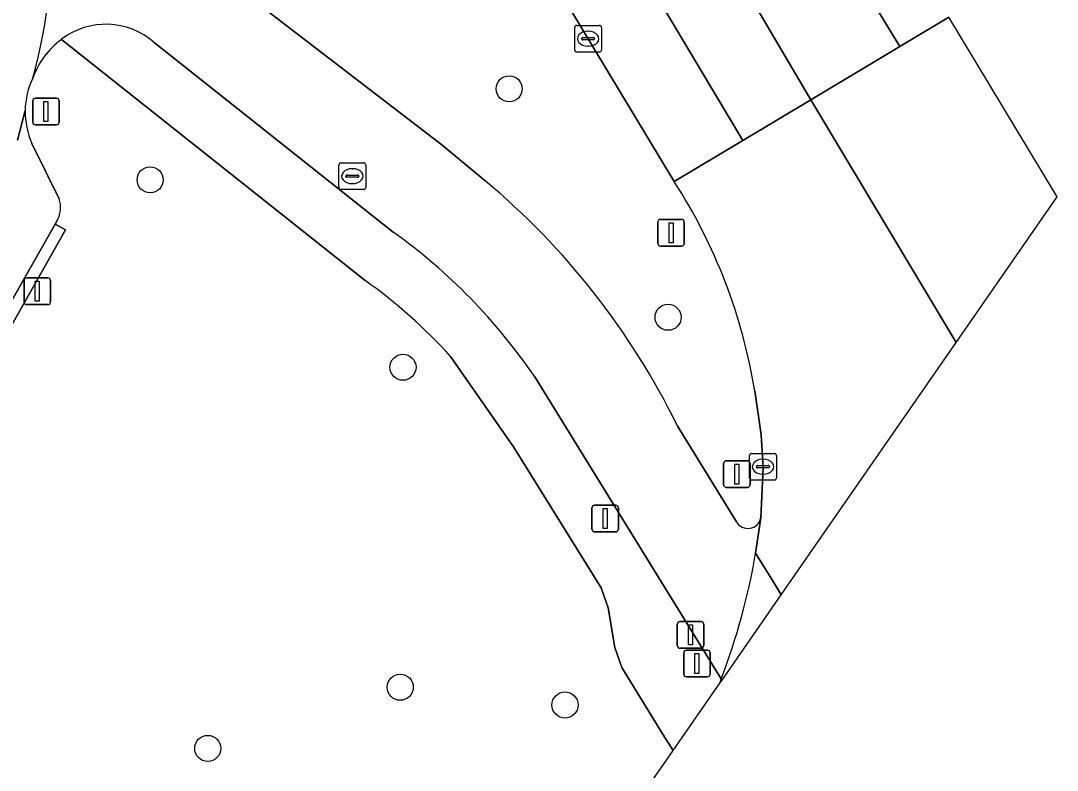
# Model space of a CAD drawing. Extents: x 157692 to 159674, y 381452 to 383291.
# Drawn here: x 159634.96 to 159673.82, y 382502.15 to 382530.25 of the extents above; entities that cross this region are included whole.
import ezdxf

# ---------------------------------------------------------------- set-up
doc = ezdxf.new("R2010")
doc.units = 0
for name, color, linetype in [('IMGEO_Berm_groen', 7, 'Continuous'), ('IMGEO_Boom', 7, 'Continuous'), ('IMGEO_Drukknoppaal', 7, 'Continuous'), ('IMGEO_Fietspad_gesloten', 7, 'Continuous'), ('IMGEO_Kolk', 7, 'Continuous'), ('IMGEO_Lichtmast', 7, 'Continuous'), ('IMGEO_Parkeervlak_open', 7, 'Continuous'), ('IMGEO_Portaal', 7, 'Continuous'), ('IMGEO_Rijbaan_lokaal_open', 7, 'Continuous'), ('IMGEO_Rijbaan_regionaal_gesloten', 7, 'Continuous'), ('IMGEO_Rioolput', 7, 'Continuous'), ('IMGEO_Verkeersbordpaal', 7, 'Continuous'), ('IMGEO_Verkeerseiland_open', 7, 'Continuous'), ('IMGEO_Verkeersregelinstallatiepaal', 7, 'Continuous'), ('IMGEO_Voetpad_open', 7, 'Continuous')]:
    doc.layers.add(name, color=color, linetype=linetype)

msp = doc.modelspace()

# ---------------------------------------------------------------- linework, layer by layer
at = {"layer": 'IMGEO_Berm_groen'}
for points in [[(159659.458, 382524.223), (159649.911, 382540.061), (159645.769, 382547.209)], [(159635.932, 382538.931), (159636.144, 382536.811), (159643.136, 382531.444), (159644.705, 382532.336), (159643.679, 382534.243), (159645.728, 382535.345), (159647.029, 382532.926), (159643.659, 382531.042), (159650.752, 382525.598), (159652.36, 382524.265)], [(159647.874, 382520.509), (159636.491, 382529.551)], [(159635.375, 382525.644), (159636.411, 382523.571)], [(159636.347, 382522.791), (159636.259, 382522.623), (159636.646, 382522.412), (159634.676, 382518.937), (159622.038, 382498.907), (159617.016, 382491.036), (159616.67, 382491.324)], [(159656.145, 382498.172), (159659.417, 382502.889), (159659.05, 382503.484), (159657.497, 382506.001), (159657.229, 382506.759), (159656.985, 382508.242), (159656.716, 382508.993), (159653.436, 382514.281), (159651.074, 382517.668)], [(159662.708, 382511.61), (159662.789, 382513.505), (159662.724, 382514.723), (159662.479, 382516.377)], [(159659.572, 382515.082), (159661.791, 382511.46)]]:
    msp.add_lwpolyline(points, dxfattribs=at)
for centre, radius, start, end in [((159638.342, 382527.058), 3.105, 126.5903, 160.3935), ((159638.069, 382526.825), 2.943, 154.3207, 178.8093), ((159638.668, 382526.947), 3.542, 180.9929, 201.5915), ((159634.286, 382502.647), 28.178, 26.1871, 50.1026), ((159642.151, 382513.055), 20.597, 9.2822, 32.8349), ((159635.416, 382523.26), 1.042, 333.2605, 17.3581), ((159636.631, 382504.623), 19.462, 42.0893, 54.7126), ((159662.219, 382511.719), 0.501, 211.169, 347.4109)]:
    msp.add_arc(centre, radius, start, end, dxfattribs=at)
at = {"layer": 'IMGEO_Boom'}
for centre in [(159653.273, 382527.697), (159639.814, 382524.285), (159659.229, 382519.134), (159649.292, 382517.26), (159649.19, 382505.267), (159655.366, 382504.6), (159641.974, 382502.973)]:
    msp.add_circle(centre, 0.489, dxfattribs=at)
at = {"layer": 'IMGEO_Drukknoppaal'}
for p, q in [((159659.575, 382506.829), (159659.575, 382507.629)), ((159659.575, 382507.629), (159659.575, 382506.829)), ((159659.675, 382507.729), (159660.465, 382507.729)), ((159660.465, 382507.729), (159659.675, 382507.729)), ((159660.565, 382507.629), (159660.565, 382506.829)), ((159660.565, 382506.829), (159660.565, 382507.629)), ((159660.465, 382506.729), (159659.675, 382506.729)), ((159659.675, 382506.729), (159660.465, 382506.729))]:
    msp.add_line(p, q, dxfattribs=at)
msp.add_lwpolyline([(159659.995, 382507.604), (159660.145, 382507.604), (159660.145, 382506.854), (159659.995, 382506.854), (159659.995, 382507.604)], dxfattribs=at)
for centre, start, end in [((159659.675, 382507.629), 90, 180), ((159659.675, 382507.629), 90, 180), ((159660.465, 382507.629), 0, 90), ((159660.465, 382507.629), 360, 90), ((159659.675, 382506.829), 180, 270), ((159659.675, 382506.829), 180, 270), ((159660.465, 382506.829), 270, 0), ((159660.465, 382506.829), 270, 0)]:
    msp.add_arc(centre, 0.1, start, end, dxfattribs=at)
at = {"layer": 'IMGEO_Fietspad_gesloten'}
for points in [[(159652.36, 382524.265), (159650.752, 382525.598), (159643.659, 382531.042), (159643.136, 382531.444), (159636.144, 382536.811), (159636.184, 382534.881)], [(159639.962, 382529.435), (159648.927, 382522.329)], [(159654.235, 382516.901), (159660.895, 382506.111), (159661.222, 382505.582)], [(159661.791, 382511.46), (159659.572, 382515.082)], [(159662.512, 382510.288), (159662.708, 382511.61)], [(159661.252, 382505.534), (159663.469, 382508.732), (159663.127, 382509.288), (159662.512, 382510.288)], [(159661.222, 382505.582), (159661.252, 382505.534)]]:
    msp.add_lwpolyline(points, dxfattribs=at)
for centre, radius, start, end in [((159613.525, 382534.01), 22.676, 344.8922, 2.2012), ((159638.156, 382527.374), 2.741, 48.7682, 127.4036), ((159638.342, 382527.058), 3.105, 126.5903, 160.3935), ((159634.286, 382502.647), 28.178, 26.1871, 50.1026), ((159636.201, 382504.575), 21.843, 34.3518, 54.3674), ((159662.219, 382511.719), 0.501, 211.169, 347.4109), ((159638.071, 382514.458), 24.794, 339.0236, 350.3179), ((159638.071, 382514.458), 24.794, 339.0236, 350.3179)]:
    msp.add_arc(centre, radius, start, end, dxfattribs=at)
at = {"layer": 'IMGEO_Kolk'}
for p, q in [((159655.731, 382529.148), (159655.731, 382530)), ((159655.806, 382530.074), (159656.658, 382530.074)), ((159656.219, 382529.854), (159656.244, 382529.854)), ((159656.732, 382530), (159656.732, 382529.148)), ((159655.99, 382529.568), (159655.99, 382529.58)), ((159656.428, 382529.531), (159656.03, 382529.531)), ((159656.033, 382529.617), (159656.431, 382529.617)), ((159656.474, 382529.58), (159656.474, 382529.568)), ((159656.658, 382529.074), (159655.806, 382529.074)), ((159656.242, 382529.294), (159656.217, 382529.294)), ((159662.287, 382513.104), (159662.287, 382513.956)), ((159662.362, 382514.03), (159663.214, 382514.03)), ((159663.288, 382513.956), (159663.288, 382513.104)), ((159662.546, 382513.524), (159662.546, 382513.536)), ((159662.984, 382513.487), (159662.586, 382513.487)), ((159662.589, 382513.573), (159662.987, 382513.573)), ((159662.775, 382513.81), (159662.8, 382513.81)), ((159663.03, 382513.536), (159663.03, 382513.524)), ((159662.798, 382513.25), (159662.773, 382513.25)), ((159663.214, 382513.03), (159662.362, 382513.03))]:
    msp.add_line(p, q, dxfattribs=at)
for points in [[(159655.731, 382529.148), (159655.731, 382530)], [(159655.806, 382530.074), (159656.658, 382530.074)], [(159656.732, 382530), (159656.732, 382529.148)], [(159656.658, 382529.074), (159655.806, 382529.074)], [(159662.287, 382513.104), (159662.287, 382513.956)], [(159662.362, 382514.03), (159663.214, 382514.03)], [(159663.288, 382513.956), (159663.288, 382513.104)], [(159663.214, 382513.03), (159662.362, 382513.03)]]:
    msp.add_lwpolyline(points, dxfattribs=at)
for centre, radius, start, end in [((159655.808, 382529.998), 0.0765, 91.552, 178.448), ((159655.808, 382529.998), 0.0765, 91.552, 178.448), ((159656.656, 382529.998), 0.0765, 1.552, 88.448), ((159656.656, 382529.998), 0.0765, 1.552, 88.448), ((159656.03, 382529.577), 0.0403, 85.8775, 175.7526), ((159656.027, 382529.567), 0.0366, 178.938, 274.7102), ((159656.431, 382529.574), 0.043, 264.8664, 352.4533), ((159656.435, 382529.579), 0.0386, 1.7309, 96.639), ((159655.808, 382529.15), 0.0765, 181.552, 268.448), ((159655.808, 382529.15), 0.0765, 181.552, 268.448), ((159656.656, 382529.15), 0.0765, 271.552, 358.448), ((159656.656, 382529.15), 0.0765, 271.552, 358.448), ((159662.364, 382513.954), 0.0765, 91.552, 178.448), ((159662.364, 382513.954), 0.0765, 91.552, 178.448), ((159663.212, 382513.954), 0.0765, 1.552, 88.448), ((159663.212, 382513.954), 0.0765, 1.552, 88.448), ((159662.586, 382513.533), 0.0403, 85.8775, 175.7526), ((159662.583, 382513.523), 0.0366, 178.938, 274.7102), ((159662.987, 382513.53), 0.043, 264.8664, 352.4533), ((159662.991, 382513.535), 0.0386, 1.7309, 96.639), ((159662.364, 382513.106), 0.0765, 181.552, 268.448), ((159662.364, 382513.106), 0.0765, 181.552, 268.448), ((159663.212, 382513.106), 0.0765, 271.552, 358.448), ((159663.212, 382513.106), 0.0765, 271.552, 358.448)]:
    msp.add_arc(centre, radius, start, end, dxfattribs=at)
for centre, major_axis, ratio, start_param, end_param in [((159656.218, 382529.574), (-0.387, 0.002), 0.722429, 4.712389, 7.853982), ((159656.243, 382529.574), (-0.39, 0.002), 0.717154, 1.570796, 4.712389), ((159662.774, 382513.53), (-0.387, 0.002), 0.722429, 4.712389, 7.853982), ((159662.799, 382513.53), (-0.39, 0.002), 0.717154, 1.570796, 4.712389)]:
    msp.add_ellipse(centre, major_axis=major_axis, ratio=ratio, start_param=start_param, end_param=end_param, dxfattribs=at)
at = {"layer": 'IMGEO_Lichtmast'}
for p, q in [((159635.089, 382519.709), (159635.089, 382520.509)), ((159635.089, 382520.509), (159635.089, 382519.709)), ((159635.189, 382520.609), (159635.979, 382520.609)), ((159635.979, 382520.609), (159635.189, 382520.609)), ((159636.079, 382520.509), (159636.079, 382519.709)), ((159636.079, 382519.709), (159636.079, 382520.509)), ((159635.979, 382519.609), (159635.189, 382519.609)), ((159635.189, 382519.609), (159635.979, 382519.609)), ((159656.377, 382511.189), (159656.377, 382511.989)), ((159656.377, 382511.989), (159656.377, 382511.189)), ((159656.477, 382512.089), (159657.267, 382512.089)), ((159657.267, 382512.089), (159656.477, 382512.089)), ((159657.367, 382511.989), (159657.367, 382511.189)), ((159657.367, 382511.189), (159657.367, 382511.989)), ((159657.267, 382511.089), (159656.477, 382511.089)), ((159656.477, 382511.089), (159657.267, 382511.089))]:
    msp.add_line(p, q, dxfattribs=at)
for points in [[(159635.509, 382520.484), (159635.659, 382520.484), (159635.659, 382519.734), (159635.509, 382519.734), (159635.509, 382520.484)], [(159656.797, 382511.964), (159656.947, 382511.964), (159656.947, 382511.214), (159656.797, 382511.214), (159656.797, 382511.964)]]:
    msp.add_lwpolyline(points, dxfattribs=at)
for centre, start, end in [((159635.189, 382520.509), 90, 180), ((159635.189, 382520.509), 90, 180), ((159635.979, 382520.509), 0, 90), ((159635.979, 382520.509), 360, 90), ((159635.189, 382519.709), 180, 270), ((159635.189, 382519.709), 180, 270), ((159635.979, 382519.709), 270, 0), ((159635.979, 382519.709), 270, 0), ((159656.477, 382511.989), 90, 180), ((159656.477, 382511.989), 90, 180), ((159657.267, 382511.989), 0, 90), ((159657.267, 382511.989), 360, 90), ((159656.477, 382511.189), 180, 270), ((159656.477, 382511.189), 180, 270), ((159657.267, 382511.189), 270, 0), ((159657.267, 382511.189), 270, 0)]:
    msp.add_arc(centre, 0.1, start, end, dxfattribs=at)
at = {"layer": 'IMGEO_Parkeervlak_open'}
for points in [[(159635.127, 382526.886), (159634.839, 382525.768)], [(159636.411, 382523.571), (159635.375, 382525.644)], [(159616.67, 382491.324), (159621.668, 382499.146), (159634.369, 382519.302), (159636.259, 382522.623), (159636.347, 382522.791)]]:
    msp.add_lwpolyline(points, dxfattribs=at)
for centre, radius, start, end in [((159638.668, 382526.947), 3.542, 180.9929, 201.5915), ((159635.416, 382523.26), 1.042, 333.2605, 17.3581)]:
    msp.add_arc(centre, radius, start, end, dxfattribs=at)
at = {"layer": 'IMGEO_Portaal'}
for p, q in [((159661.313, 382512.855), (159661.313, 382513.655)), ((159661.313, 382513.655), (159661.313, 382512.855)), ((159661.413, 382513.755), (159662.203, 382513.755)), ((159662.203, 382513.755), (159661.413, 382513.755)), ((159662.303, 382513.655), (159662.303, 382512.855)), ((159662.303, 382512.855), (159662.303, 382513.655)), ((159662.203, 382512.755), (159661.413, 382512.755)), ((159661.413, 382512.755), (159662.203, 382512.755))]:
    msp.add_line(p, q, dxfattribs=at)
msp.add_lwpolyline([(159661.733, 382513.63), (159661.883, 382513.63), (159661.883, 382512.88), (159661.733, 382512.88), (159661.733, 382513.63)], dxfattribs=at)
for centre, start, end in [((159661.413, 382513.655), 90, 180), ((159661.413, 382513.655), 90, 180), ((159662.203, 382513.655), 0, 90), ((159662.203, 382513.655), 360, 90), ((159661.413, 382512.855), 180, 270), ((159661.413, 382512.855), 180, 270), ((159662.203, 382512.855), 270, 0), ((159662.203, 382512.855), 270, 0)]:
    msp.add_arc(centre, 0.1, start, end, dxfattribs=at)
at = {"layer": 'IMGEO_Rijbaan_lokaal_open'}
msp.add_lwpolyline([(159634.839, 382525.768), (159635.127, 382526.886)], dxfattribs=at)
for centre, radius, start, end in [((159613.525, 382534.01), 22.676, 344.8922, 2.2012), ((159638.069, 382526.825), 2.943, 154.3207, 178.8093)]:
    msp.add_arc(centre, radius, start, end, dxfattribs=at)
at = {"layer": 'IMGEO_Rijbaan_regionaal_gesloten'}
for points in [[(159597.869, 382683.125), (159602.921, 382667.945), (159606.716, 382656.538), (159609.329, 382649.007), (159612.083, 382641.419), (159613.424, 382637.724), (159616.322, 382630.221), (159619.323, 382622.758), (159622.455, 382615.349), (159625.525, 382608.084), (159628.898, 382600.676), (159632.369, 382593.466), (159635.792, 382586.355), (159639.468, 382579.307), (159643.143, 382572.258), (159646.972, 382565.293), (159650.802, 382558.327), (159654.825, 382551.315), (159658.807, 382544.374), (159662.901, 382537.5), (159667.912, 382529.278), (159669.759, 382530.382)], [(159645.769, 382547.209), (159649.911, 382540.061), (159659.458, 382524.223), (159662.032, 382525.762), (159657.276, 382533.744), (159652.995, 382540.928), (159649.051, 382547.721), (159645.079, 382554.692), (159641.363, 382561.486), (159637.395, 382568.85), (159633.697, 382575.811), (159630.014, 382583.081), (159626.331, 382590.351), (159622.809, 382597.7), (159619.415, 382605.254), (159616.228, 382612.617), (159613.098, 382620.178), (159611.542, 382624.054), (159608.078, 382632.057)], [(159641.363, 382561.486), (159645.079, 382554.692), (159649.051, 382547.721), (159652.995, 382540.928), (159657.276, 382533.744), (159662.032, 382525.762), (159664.586, 382527.289), (159663.591, 382528.952), (159655.391, 382542.89), (159653.613, 382545.952), (159649.606, 382552.852), (159645.849, 382559.657)], [(159645.849, 382559.657), (159649.606, 382552.852), (159653.613, 382545.952), (159655.391, 382542.89), (159663.591, 382528.952), (159664.586, 382527.289), (159667.912, 382529.278), (159662.901, 382537.5), (159658.807, 382544.374), (159654.825, 382551.315), (159650.802, 382558.327)], [(159670.032, 382518.194), (159673.818, 382523.653), (159669.759, 382530.382), (159667.912, 382529.278), (159664.586, 382527.289), (159670.032, 382518.194)], [(159670.032, 382518.194), (159664.586, 382527.289), (159662.032, 382525.762), (159659.458, 382524.223)], [(159662.479, 382516.377), (159662.724, 382514.723), (159662.789, 382513.505), (159662.708, 382511.61), (159662.512, 382510.288), (159663.127, 382509.288), (159663.469, 382508.732), (159670.032, 382518.194)], [(159661.17, 382505.416), (159661.252, 382505.534), (159661.222, 382505.582)]]:
    msp.add_lwpolyline(points, dxfattribs=at)
for centre, radius, start, end in [((159642.151, 382513.055), 20.597, 9.2822, 32.8349), ((159647.711, 382509.761), 14.143, 342.1083, 342.8132)]:
    msp.add_arc(centre, radius, start, end, dxfattribs=at)
at = {"layer": 'IMGEO_Rioolput'}
for p, q in [((159646.894, 382523.996), (159646.894, 382524.848)), ((159646.969, 382524.922), (159647.821, 382524.922)), ((159647.895, 382524.848), (159647.895, 382523.996)), ((159647.153, 382524.416), (159647.153, 382524.428)), ((159647.591, 382524.379), (159647.193, 382524.379)), ((159647.196, 382524.465), (159647.594, 382524.465)), ((159647.382, 382524.702), (159647.407, 382524.702)), ((159647.637, 382524.428), (159647.637, 382524.416)), ((159647.405, 382524.142), (159647.38, 382524.142)), ((159647.821, 382523.922), (159646.969, 382523.922))]:
    msp.add_line(p, q, dxfattribs=at)
for points in [[(159646.894, 382523.996), (159646.894, 382524.848)], [(159646.969, 382524.922), (159647.821, 382524.922)], [(159647.895, 382524.848), (159647.895, 382523.996)], [(159647.821, 382523.922), (159646.969, 382523.922)]]:
    msp.add_lwpolyline(points, dxfattribs=at)
for centre, radius, start, end in [((159646.971, 382524.846), 0.0765, 91.552, 178.448), ((159646.971, 382524.846), 0.0765, 91.552, 178.448), ((159647.819, 382524.846), 0.0765, 1.552, 88.448), ((159647.819, 382524.846), 0.0765, 1.552, 88.448), ((159647.193, 382524.425), 0.0403, 85.8775, 175.7526), ((159647.19, 382524.415), 0.0366, 178.938, 274.7102), ((159647.594, 382524.422), 0.043, 264.8664, 352.4533), ((159647.598, 382524.427), 0.0386, 1.7309, 96.639), ((159646.971, 382523.998), 0.0765, 181.552, 268.448), ((159646.971, 382523.998), 0.0765, 181.552, 268.448), ((159647.819, 382523.998), 0.0765, 271.552, 358.448), ((159647.819, 382523.998), 0.0765, 271.552, 358.448)]:
    msp.add_arc(centre, radius, start, end, dxfattribs=at)
for centre, major_axis, ratio, start_param, end_param in [((159647.381, 382524.422), (-0.387, 0.002), 0.722429, 4.712389, 7.853982), ((159647.406, 382524.422), (-0.39, 0.002), 0.717154, 1.570796, 4.712389)]:
    msp.add_ellipse(centre, major_axis=major_axis, ratio=ratio, start_param=start_param, end_param=end_param, dxfattribs=at)
at = {"layer": 'IMGEO_Verkeersbordpaal'}
for p, q in [((159635.416, 382526.447), (159635.416, 382527.247)), ((159635.416, 382527.247), (159635.416, 382526.447)), ((159635.516, 382527.347), (159636.306, 382527.347)), ((159636.306, 382527.347), (159635.516, 382527.347)), ((159636.406, 382527.247), (159636.406, 382526.447)), ((159636.406, 382526.447), (159636.406, 382527.247)), ((159636.306, 382526.347), (159635.516, 382526.347)), ((159635.516, 382526.347), (159636.306, 382526.347))]:
    msp.add_line(p, q, dxfattribs=at)
msp.add_lwpolyline([(159635.836, 382527.222), (159635.986, 382527.222), (159635.986, 382526.472), (159635.836, 382526.472), (159635.836, 382527.222)], dxfattribs=at)
for centre, start, end in [((159635.516, 382527.247), 90, 180), ((159635.516, 382527.247), 90, 180), ((159636.306, 382527.247), 0, 90), ((159636.306, 382527.247), 360, 90), ((159635.516, 382526.447), 180, 270), ((159635.516, 382526.447), 180, 270), ((159636.306, 382526.447), 270, 0), ((159636.306, 382526.447), 270, 0)]:
    msp.add_arc(centre, 0.1, start, end, dxfattribs=at)
at = {"layer": 'IMGEO_Verkeerseiland_open'}
msp.add_lwpolyline([(159636.259, 382522.623), (159634.369, 382519.302), (159621.668, 382499.146), (159616.67, 382491.324), (159617.016, 382491.036), (159622.038, 382498.907), (159634.676, 382518.937), (159636.646, 382522.412)], close=True, dxfattribs=at)
at = {"layer": 'IMGEO_Verkeersregelinstallatiepaal'}
for p, q in [((159658.945, 382522.802), (159659.735, 382522.802)), ((159659.735, 382522.802), (159658.945, 382522.802)), ((159658.845, 382521.902), (159658.845, 382522.702)), ((159658.845, 382522.702), (159658.845, 382521.902)), ((159659.835, 382522.702), (159659.835, 382521.902)), ((159659.835, 382521.902), (159659.835, 382522.702)), ((159659.735, 382521.802), (159658.945, 382521.802)), ((159658.945, 382521.802), (159659.735, 382521.802)), ((159659.818, 382505.756), (159659.818, 382506.556)), ((159659.818, 382506.556), (159659.818, 382505.756)), ((159659.918, 382506.656), (159660.708, 382506.656)), ((159660.708, 382506.656), (159659.918, 382506.656)), ((159660.808, 382506.556), (159660.808, 382505.756)), ((159660.808, 382505.756), (159660.808, 382506.556)), ((159660.708, 382505.656), (159659.918, 382505.656)), ((159659.918, 382505.656), (159660.708, 382505.656))]:
    msp.add_line(p, q, dxfattribs=at)
for points in [[(159659.265, 382522.677), (159659.415, 382522.677), (159659.415, 382521.927), (159659.265, 382521.927), (159659.265, 382522.677)], [(159660.238, 382506.531), (159660.388, 382506.531), (159660.388, 382505.781), (159660.238, 382505.781), (159660.238, 382506.531)]]:
    msp.add_lwpolyline(points, dxfattribs=at)
for centre, start, end in [((159658.945, 382522.702), 90, 180), ((159658.945, 382522.702), 90, 180), ((159659.735, 382522.702), 0, 90), ((159659.735, 382522.702), 360, 90), ((159658.945, 382521.902), 180, 270), ((159658.945, 382521.902), 180, 270), ((159659.735, 382521.902), 270, 0), ((159659.735, 382521.902), 270, 0), ((159659.918, 382506.556), 90, 180), ((159659.918, 382506.556), 90, 180), ((159660.708, 382506.556), 0, 90), ((159660.708, 382506.556), 360, 90), ((159659.918, 382505.756), 180, 270), ((159659.918, 382505.756), 180, 270), ((159660.708, 382505.756), 270, 0), ((159660.708, 382505.756), 270, 0)]:
    msp.add_arc(centre, 0.1, start, end, dxfattribs=at)
at = {"layer": 'IMGEO_Voetpad_open'}
for points in [[(159636.491, 382529.551), (159647.874, 382520.509)], [(159648.927, 382522.329), (159639.962, 382529.435)], [(159651.074, 382517.668), (159653.436, 382514.281), (159656.716, 382508.993), (159656.985, 382508.242), (159657.229, 382506.759), (159657.497, 382506.001), (159659.05, 382503.484), (159659.417, 382502.889), (159661.17, 382505.416)], [(159661.222, 382505.582), (159660.895, 382506.111), (159654.235, 382516.901)]]:
    msp.add_lwpolyline(points, dxfattribs=at)
for centre, radius, start, end in [((159638.156, 382527.374), 2.741, 48.7682, 127.4036), ((159636.201, 382504.575), 21.843, 34.3518, 54.3674), ((159636.631, 382504.623), 19.462, 42.0893, 54.7126), ((159647.711, 382509.761), 14.143, 342.1083, 342.8132)]:
    msp.add_arc(centre, radius, start, end, dxfattribs=at)

doc.saveas('drawing.dxf')
